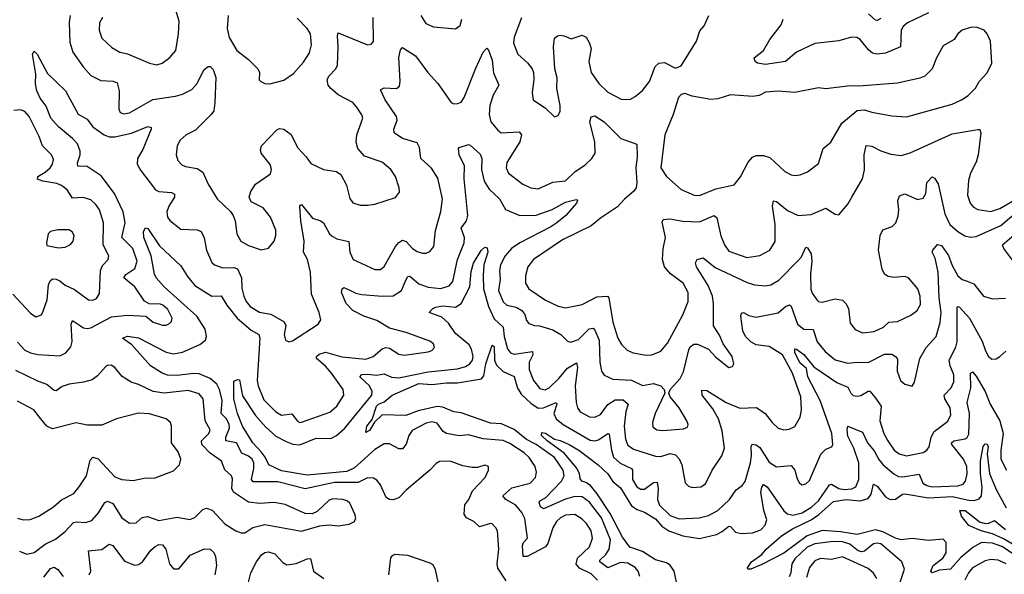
# Model space of a CAD drawing. Extents: x 1771496 to 1971148, y 471553 to 643630.
# Tile 545 of 656: x 1854067 to 1859439, y 632967 to 635992. Entities that reach past the tile are written whole.
import ezdxf

# ---------------------------------------------------------------- set-up
doc = ezdxf.new("R2010")
doc.units = 0

msp = doc.modelspace()

# ---------------------------------------------------------------- linework, layer by layer
at = {"layer": '0CON10XD'}
for points in [[(1854517.8, 636005), (1854501.2, 635975), (1854499.5, 635935), (1854515, 635891.2), (1854570.2, 635840.2), (1854613.8, 635815), (1854655.3, 635805.3), (1854774.5, 635754.5), (1854815, 635745.5), (1854844, 635755), (1854885, 635785.8), (1854918.6, 635825), (1854933.5, 635915), (1854937.5, 635985), (1854911.7, 636068.3)], [(1854342.3, 636015), (1854336.3, 635976.3), (1854339.8, 635869.8), (1854356.5, 635815), (1854412.2, 635735), (1854455, 635687.5), (1854509.8, 635659.8), (1854576.7, 635656.7), (1854598.2, 635648.2), (1854608.5, 635605), (1854607.1, 635505), (1854615, 635486.2), (1854635, 635478.6), (1854665, 635484.5), (1854793.3, 635556.7), (1854916.7, 635575), (1854955, 635586.2), (1855005, 635611.2), (1855035.7, 635644.3), (1855071.6, 635718.4), (1855095, 635736.7), (1855105, 635736.7), (1855121.4, 635721.4), (1855137.3, 635677.3), (1855131.7, 635538.3), (1855126, 635495), (1855110.9, 635475), (1855025, 635389.5), (1854975, 635364.4), (1854942.9, 635335), (1854925.7, 635305), (1854920, 635255), (1854929.2, 635225), (1854951.1, 635201.1), (1854971.3, 635191.3), (1855035, 635180.9), (1855065, 635161.4), (1855094.6, 635094.6), (1855143.8, 635015), (1855216.6, 634946.6), (1855232, 634925), (1855242.5, 634895), (1855251.4, 634825), (1855273.1, 634785), (1855315, 634760), (1855385, 634738), (1855424.1, 634745.9), (1855455.6, 634785), (1855464.3, 634815), (1855464.3, 634845), (1855434.3, 634915), (1855395, 634965.7), (1855328.8, 634998.8), (1855318, 635025), (1855327.1, 635055), (1855352.5, 635095), (1855435, 635151.2), (1855440.5, 635175), (1855433.3, 635203.3), (1855384.4, 635265), (1855380, 635285), (1855385.5, 635304.5), (1855468.7, 635391.3), (1855485, 635398.1), (1855507.5, 635395), (1855546.9, 635366.9), (1855581.9, 635295), (1855629.4, 635245), (1855655, 635207.5), (1855725, 635176), (1855795, 635164.3), (1855818, 635148), (1855849.2, 635089.2), (1855867, 635017), (1855885, 634994.2), (1855925, 634980.6), (1855965, 634980), (1856005, 634986.5), (1856117, 635023), (1856138.8, 635051.2), (1856137.1, 635075), (1856116.3, 635136.3), (1856091.4, 635175), (1856043.8, 635215), (1855947.3, 635247.3), (1855910.7, 635290.7), (1855903.1, 635325), (1855906, 635364), (1855938.9, 635455), (1855933.8, 635473.8), (1855905, 635517.1), (1855885, 635540.5), (1855805, 635582.7), (1855765, 635616.7), (1855750, 635635), (1855743.3, 635665), (1855752.9, 635685), (1855791.9, 635725), (1855800, 635745), (1855804.7, 635845), (1855800, 635905), (1855805, 635921.2), (1855963.9, 635856.1), (1855985, 635858.8), (1855996.7, 635873.3), (1855996, 636005)], [(1855203.8, 636015), (1855198.5, 635945), (1855209.5, 635895), (1855250.6, 635825), (1855315.8, 635775.8), (1855365.8, 635725), (1855375.8, 635705), (1855373.8, 635665), (1855382.5, 635655), (1855405, 635643.8), (1855432.3, 635642.3), (1855507.6, 635662.4), (1855560.5, 635699.5), (1855615, 635760), (1855648.4, 635811.6), (1855659.6, 635855), (1855653.3, 635915), (1855635.6, 635945), (1855580.9, 636000.9)], [(1856255.8, 636015), (1856282, 635972), (1856323.8, 635953.8), (1856445, 635942), (1856469.7, 635960.3), (1856478.9, 635995)], [(1856805, 636002), (1856765, 635896.2), (1856761.2, 635865), (1856783.9, 635803.9), (1856837.6, 635757.6), (1856862.2, 635725), (1856870, 635705), (1856872, 635668), (1856862.7, 635592.7), (1856868, 635555), (1856935, 635510), (1856985, 635462.5), (1857005, 635470), (1857015.9, 635494.1), (1857015.8, 635525), (1856997, 635617), (1856998.9, 635675), (1856987.1, 635725), (1856979.2, 635845), (1856985, 635891.2), (1857001.2, 635905), (1857015, 635907.5), (1857036.7, 635905), (1857075, 635888.8), (1857135, 635907.1), (1857157.6, 635897.6), (1857175.8, 635865), (1857184.2, 635835), (1857172.1, 635765), (1857185, 635704.3), (1857225.5, 635645), (1857275, 635596.9), (1857348.3, 635558.3), (1857395, 635557.8), (1857425, 635573.1), (1857465, 635605.7), (1857502.5, 635655), (1857533, 635737), (1857554.3, 635755.7), (1857585, 635759.2), (1857645, 635728), (1857675, 635741.2), (1857759.5, 635875), (1857778.3, 635931.7), (1857801.3, 635958.7), (1857826.9, 636015)], [(1859025, 636030), (1858910.6, 635975), (1858886.9, 635955), (1858876.5, 635935), (1858871.4, 635845), (1858789.5, 635810.5), (1858745, 635804.7), (1858720, 635810), (1858697.6, 635827.6), (1858652, 635885), (1858634.5, 635894.5), (1858605, 635897.8), (1858535, 635877.1), (1858405, 635862.5), (1858305.5, 635815), (1858245, 635764.6), (1858135, 635747.5), (1858091.2, 635755), (1858080, 635765), (1858073.8, 635785), (1858124.2, 635825), (1858158.5, 635885), (1858221.4, 635965), (1858231.4, 635995)], [(1858765, 635999.5), (1858745, 635988.6), (1858735, 635990), (1858697.8, 636025)], [(1857775, 635033.5), (1857865, 635070.5), (1857965, 635091.2), (1858000, 635135), (1858041.1, 635215), (1858065, 635241.9), (1858085, 635252.1), (1858125, 635252.3), (1858160, 635240), (1858242, 635165), (1858275, 635146.9), (1858295, 635141.9), (1858325, 635145.7), (1858365, 635162.9), (1858425, 635208), (1858449.8, 635290.2), (1858491.9, 635325), (1858552.6, 635427.4), (1858635, 635496.2), (1858675, 635500), (1858715, 635487.5), (1858825, 635468.6), (1858905, 635462.5), (1859155, 635531.9), (1859204.4, 635555.6), (1859242, 635578), (1859281.7, 635618.3), (1859300.6, 635655), (1859345, 635702), (1859370, 635755), (1859363.3, 635875), (1859345.6, 635915), (1859328.6, 635935), (1859285, 635951.1), (1859255, 635949.1), (1859209.4, 635935), (1859184.5, 635915), (1859165.3, 635884.7), (1859105, 635849.2), (1859068.5, 635785), (1859044.2, 635725), (1859005, 635684), (1858977.3, 635672.7), (1858855, 635645.8), (1858645, 635630), (1858597.7, 635632.3), (1858465, 635616), (1858425, 635620.8), (1858295, 635594.4), (1858205, 635601.8), (1858135, 635597.5), (1858100.9, 635579.1), (1858066, 635574), (1857945, 635583.3), (1857875, 635561.5), (1857837.9, 635557.9), (1857735, 635576), (1857695, 635590), (1857675, 635583.8), (1857661.7, 635568.3), (1857632.7, 635475), (1857586.1, 635365), (1857564.6, 635185), (1857595, 635137.5), (1857675, 635066.7), (1857746.7, 635035), (1857775, 635033.5)], [(1854055, 634234.2), (1854095, 634190.5), (1854125.9, 634175.9), (1854166, 634166), (1854285, 634159.6), (1854318.9, 634175), (1854345, 634208), (1854352.1, 634237.9), (1854347.8, 634332.2), (1854355, 634350.8), (1854415, 634311.8), (1854435, 634308.2), (1854455, 634312.5), (1854568.3, 634371.7), (1854655, 634380), (1854754.4, 634374.4), (1854795, 634343.1), (1854845, 634325.8), (1854865, 634326), (1854884.3, 634335.7), (1854894.2, 634345.8), (1854898.1, 634365), (1854875, 634412.5), (1854848, 634435), (1854835, 634440.5), (1854773.2, 634443.2), (1854747.1, 634457.1), (1854695.3, 634535), (1854634.2, 634584.2), (1854645, 634602.9), (1854695.3, 634635), (1854708.3, 634675), (1854683.6, 634745), (1854624.7, 634805), (1854641.4, 634885), (1854631.4, 634945), (1854584.7, 635045), (1854511.6, 635141.6), (1854435, 635192.1), (1854383.3, 635193.3), (1854381.8, 635211.8), (1854396.5, 635255), (1854396.4, 635275), (1854381.4, 635315), (1854355, 635343.6), (1854278.3, 635408.3), (1854236.9, 635455), (1854211.4, 635521.4), (1854179.1, 635565), (1854159.4, 635605), (1854152.2, 635642.2), (1854155.6, 635695), (1854135.7, 635804.3), (1854145, 635821.2), (1854162.9, 635805), (1854218, 635698), (1854316.7, 635605), (1854385, 635477.8), (1854435, 635450.6), (1854465, 635408.8), (1854527.5, 635365), (1854555, 635354.2), (1854586.6, 635353.4), (1854676.1, 635373.9), (1854765, 635410), (1854783.3, 635405), (1854784, 635395), (1854738.7, 635285), (1854708.5, 635235), (1854707.9, 635205), (1854725, 635171.9)], [(1854725, 635171.9), (1854806.9, 635065), (1854825.9, 635055.9), (1854895, 635050.3), (1854910.8, 635040.8), (1854910.8, 635025), (1854880, 634975), (1854869.5, 634945), (1854872.2, 634915), (1854885, 634897.1), (1854945, 634850.4), (1855035, 634845.4), (1855056.7, 634836.7), (1855073.4, 634803.4), (1855085.3, 634735.3), (1855115, 634668.8), (1855128.8, 634655), (1855175, 634638.9), (1855235, 634640.3), (1855255, 634632.7), (1855276, 634585), (1855278, 634528), (1855289.6, 634485), (1855303.1, 634455), (1855325, 634427.5), (1855375, 634397.5), (1855436.1, 634386.1), (1855509.4, 634345), (1855518.5, 634325), (1855509.4, 634275), (1855516.2, 634245), (1855535, 634235.7), (1855555, 634240), (1855695, 634332.5), (1855710, 634355), (1855701.4, 634395), (1855658.8, 634495), (1855652.9, 634615), (1855636.6, 634685), (1855615.4, 634725), (1855619.3, 634785), (1855600.3, 634895), (1855594.4, 634975), (1855598.8, 634981.2), (1855605, 634983.8), (1855665, 634909.5), (1855710, 634895), (1855725, 634884.3), (1855756.9, 634825), (1855770.8, 634810.8), (1855797.6, 634797.6), (1855863, 634783), (1855867.1, 634725), (1855885.8, 634685), (1856005, 634629.4), (1856035, 634630.6), (1856054.6, 634645.4), (1856117.1, 634755), (1856135, 634776.7), (1856155, 634789.1), (1856175, 634782.7), (1856209.5, 634745), (1856235, 634728.5), (1856265, 634718.6), (1856285, 634719.2), (1856305, 634728), (1856325.7, 634755), (1856335, 634842.5), (1856365, 634946.7), (1856372.7, 635015), (1856347.6, 635127.6), (1856312.7, 635182.7), (1856255.5, 635235), (1856248.6, 635295), (1856235, 635320.8), (1856155, 635343.5), (1856109.2, 635375), (1856107.8, 635395), (1856125.4, 635445), (1856122.9, 635465), (1856060.5, 635555), (1856035, 635610), (1856055, 635620.8), (1856122.5, 635617.5), (1856139.3, 635630.7), (1856142.9, 635657.1), (1856134.6, 635785.4), (1856145, 635827.5), (1856155, 635840), (1856225.8, 635795), (1856293.6, 635705), (1856348.6, 635645), (1856421.2, 635541.2), (1856435, 635533.6), (1856456.7, 635535), (1856475, 635542.5), (1856492.5, 635567.5), (1856555, 635727.1), (1856595.5, 635814.5), (1856615, 635836.7), (1856625, 635826.7), (1856645, 635770.8), (1856652.3, 635702.3), (1856681.4, 635635), (1856649.6, 635580.4), (1856632.2, 635525), (1856628.8, 635475), (1856637.7, 635435), (1856675, 635389.4), (1856694, 635375), (1856791.3, 635381.3), (1856804.5, 635365), (1856795, 635325.7), (1856725, 635213.3), (1856720.5, 635185), (1856734.3, 635155), (1856812, 635095), (1856855, 635075.6), (1856895, 635070.6), (1856975, 635106.2), (1857045, 635112.9), (1857098.1, 635165), (1857149.3, 635199.3), (1857188.5, 635235), (1857206.7, 635265), (1857204.7, 635325), (1857177.8, 635435), (1857185, 635463.3), (1857205, 635468), (1857255, 635435.6), (1857347.1, 635345), (1857434.2, 635314.2), (1857436.3, 635245), (1857428.2, 635185), (1857434.4, 635105), (1857429.2, 635075), (1857416, 635055), (1857366.2, 635013.8), (1857328.1, 634971.9), (1857235, 634910), (1857185, 634867.7), (1857028.3, 634791.7), (1856870, 634685), (1856839.6, 634645), (1856825.4, 634595), (1856826.5, 634555), (1856844.1, 634524.1), (1856935, 634462.9), (1857005, 634430), (1857045, 634420.9), (1857135, 634438.8), (1857215, 634481.1), (1857274.5, 634484.5), (1857281.1, 634475), (1857302.4, 634342.4), (1857330, 634255), (1857350.4, 634220.4), (1857380.4, 634190.4), (1857413.8, 634175), (1857485, 634162.2), (1857516.2, 634163.8), (1857565.3, 634184.7), (1857601.3, 634228.7), (1857685, 634382.5), (1857714.6, 634455), (1857713.3, 634505), (1857685.6, 634555), (1857617, 634607), (1857584.6, 634645), (1857573.5, 634685), (1857576.7, 634743.3), (1857589.6, 634805), (1857572, 634888), (1857577.5, 634902.5), (1857612.9, 634907.1), (1857685, 634892.9), (1857775, 634889.3), (1857855, 634923.5), (1857870.9, 634910.9), (1857892.6, 634812.6), (1857911.5, 634765), (1857935, 634730.4), (1858034.5, 634695.5), (1858105, 634705.5), (1858158.6, 634735), (1858187.6, 634782.4), (1858189.1, 634875), (1858173.9, 634976.1), (1858180, 635005), (1858195, 635000.6), (1858255, 634952), (1858314.7, 634924.7), (1858385, 634930), (1858465, 634964.4), (1858515, 634932), (1858535, 634928.8), (1858585, 634986.2), (1858607.5, 635025), (1858665.5, 635125), (1858676.1, 635173.9), (1858673.1, 635255), (1858684.6, 635305.4), (1858715, 635302.8), (1858765, 635276.2), (1858818.8, 635258.8), (1858875, 635252.5), (1858925, 635266.4), (1859155, 635369.4), (1859295, 635394.2), (1859305, 635393.3), (1859310.8, 635375), (1859296.7, 635255), (1859285.5, 635215), (1859253.9, 635155), (1859243.2, 635115), (1859238.2, 635035), (1859251.5, 634991.5), (1859270.6, 634970.6), (1859295, 634957.1), (1859365, 634947.1), (1859415, 634962.4), (1859505, 635014.8)], [(1854028.5, 634495), (1854125, 634390.8), (1854155, 634371.2), (1854185, 634383.3), (1854195, 634402.5), (1854216.8, 634465), (1854223.8, 634546.2), (1854232.5, 634567.5), (1854245, 634578.8), (1854265, 634577.7), (1854285, 634567.7), (1854315, 634544), (1854365, 634521.2), (1854441.2, 634465), (1854465, 634462.2), (1854485, 634471.4), (1854501.3, 634498.7), (1854507.3, 634625), (1854519.2, 634650.8), (1854548.9, 634685), (1854552.2, 634705), (1854521.4, 634765), (1854523.4, 634885), (1854501.5, 634955), (1854482.9, 634985), (1854455, 635010), (1854412.1, 635022.1), (1854355, 635019.5), (1854325, 635064.5), (1854295, 635087.5), (1854268.8, 635098.8), (1854192.2, 635112.2), (1854163.1, 635123.1), (1854165, 635136.5), (1854205, 635160), (1854232.1, 635185), (1854245.5, 635205), (1854250.3, 635230.3), (1854240, 635255), (1854190.5, 635305), (1854173.8, 635355), (1854118.2, 635465), (1854095, 635492.5), (1854071.5, 635501.5), (1854035, 635497.5)], [(1856721.3, 632931.3), (1856675, 633000), (1856670.8, 633025), (1856680, 633105), (1856672.9, 633205), (1856665, 633221.2), (1856645, 633242), (1856635, 633244.2), (1856575, 633225.6), (1856543.8, 633255), (1856505, 633275.5), (1856491.3, 633295), (1856494.5, 633345.5), (1856516.4, 633375), (1856537.5, 633422.5), (1856605.6, 633495), (1856623.8, 633535), (1856625, 633556.2), (1856605, 633562), (1856565, 633550.6), (1856535, 633550.5), (1856485, 633559.6), (1856415, 633584.7), (1856357, 633583), (1856338, 633572), (1856304.3, 633535), (1856174.4, 633425.6), (1856135.2, 633384.8), (1856105, 633373.1), (1856085, 633374.5), (1856066.9, 633386.9), (1856035, 633455.7), (1856015, 633481.4), (1855997.7, 633492.3), (1855965, 633494.4), (1855912.8, 633467.2), (1855785, 633468.4), (1855625, 633434.4), (1855475, 633471), (1855340.9, 633470.9), (1855331.4, 633485), (1855344, 633545), (1855343.9, 633575), (1855335.7, 633595), (1855315, 633612.4), (1855278, 633628), (1855249.5, 633685), (1855190.9, 633695), (1855191.2, 633715), (1855211.1, 633765), (1855210.4, 633785), (1855195, 633814.7), (1855166.1, 633845), (1855171.2, 633915), (1855157.6, 633975), (1855141.7, 634005), (1855105, 634035.9), (1855045, 634061.3), (1855015, 634063), (1854925, 634051.6), (1854873.9, 634053.9), (1854843.7, 634063.7), (1854780.8, 634105), (1854678.6, 634218.6), (1854626.7, 634255), (1854655, 634266.4), (1854715, 634256.6), (1854865, 634178.1), (1854905, 634169), (1854955, 634179.5), (1855049.6, 634220.4), (1855081.2, 634245), (1855086.4, 634265), (1855078.3, 634305), (1855032.4, 634375), (1854855.7, 634535), (1854810.4, 634585), (1854801.8, 634605), (1854784.2, 634705), (1854744.2, 634805), (1854742.9, 634837.1), (1854752.3, 634857.7), (1854765, 634854), (1854829.2, 634759.2), (1854945, 634650.6), (1854982.1, 634592.1), (1855022.8, 634542.8), (1855115, 634485.3), (1855166.5, 634486.5), (1855196.9, 634435), (1855253.3, 634365), (1855329.3, 634299.3), (1855371.1, 634275), (1855376, 634256), (1855362.6, 634025), (1855366.9, 633995), (1855398.8, 633918.8), (1855465, 633853.5), (1855495, 633835.4), (1855551.7, 633841.7), (1855582.2, 633802.2), (1855595, 633795.6), (1855605, 633797.8), (1855758.3, 633851.7), (1855797.3, 633885), (1855835.4, 633944.6), (1855831.1, 633975), (1855768.3, 634065), (1855735, 634103.5), (1855686.5, 634145), (1855685.6, 634155), (1855701.2, 634168.8), (1855735, 634179.3), (1855825, 634153.5), (1855955, 634140), (1855995, 634154.7), (1856045, 634196.4), (1856065, 634204.5), (1856085, 634200), (1856135, 634168.9), (1856165, 634162.7), (1856295, 634180), (1856315, 634187.5), (1856330, 634205), (1856324, 634225), (1856305, 634238.6), (1856175, 634285.4), (1856085, 634310), (1856015, 634351.8), (1855945, 634375.8), (1855885, 634406.8), (1855847.9, 634445), (1855822.2, 634505), (1855825.7, 634524.3), (1855835, 634532), (1855867.6, 634517.6), (1855900.6, 634500.6), (1855933.3, 634493.3), (1856043.8, 634483.8), (1856105, 634486.5), (1856149.1, 634515), (1856175, 634575.6), (1856185, 634591.1), (1856195, 634593.8), (1856245, 634552), (1856295, 634533.4), (1856365, 634526.6), (1856409.2, 634540.8), (1856429.2, 634565), (1856455.3, 634685), (1856491.8, 634775), (1856493.8, 634805), (1856475.5, 634855), (1856503.8, 634895), (1856511.6, 634925), (1856491.6, 635125), (1856493.9, 635195), (1856464.4, 635255), (1856460.8, 635289.2), (1856465, 635296), (1856515, 635311.2), (1856525, 635308.8), (1856579.1, 635259.1), (1856587.7, 635235), (1856585.7, 635175), (1856601.1, 635111.1), (1856627.3, 635067.3), (1856684.6, 635015), (1856717.4, 634957.4), (1856795, 634924.7), (1856885, 634926.5), (1856972.3, 634957.7), (1857045, 634997.2), (1857095, 635010.6), (1857105, 635011.2), (1857110, 635005), (1857105, 634992), (1857045.5, 634925), (1856996.5, 634883.5), (1856965, 634862), (1856794.6, 634775), (1856750, 634745), (1856714.8, 634705.2), (1856689.4, 634655), (1856684.7, 634625), (1856688.9, 634575), (1856679.6, 634515), (1856704.2, 634454.2), (1856725.2, 634435.2), (1856775, 634423.8), (1856806.6, 634406.6), (1856822.5, 634385), (1856831.8, 634351.8), (1856845, 634335.8), (1856874.6, 634324.6), (1856902.3, 634322.3), (1856975, 634300.4), (1857019.4, 634275), (1857055, 634239.5), (1857073.8, 634233.8), (1857115, 634247.5), (1857173.3, 634306.7), (1857195, 634309.1), (1857205, 634298.6), (1857228.3, 634245), (1857232, 634125), (1857241.5, 634075), (1857255, 634054.3), (1857302.4, 634032.4), (1857405, 634026.8), (1857465, 633997.2), (1857525, 634008.2), (1857564.6, 633994.6), (1857582.5, 633975), (1857586.7, 633955), (1857534.5, 633845), (1857519.4, 633795), (1857521.7, 633771.7), (1857543.3, 633755), (1857575, 633751.8), (1857688.6, 633761.4), (1857710.7, 633769.3), (1857713.8, 633785), (1857705.8, 633805), (1857665, 633876), (1857615.8, 633935), (1857608.8, 633955), (1857615.7, 633975), (1857669.2, 634035), (1857689, 634071), (1857717.9, 634192.1), (1857725, 634208.6), (1857745, 634223.1), (1857765, 634223.1), (1857825, 634195.8), (1857865, 634152), (1857935, 634096.2), (1857955, 634100), (1857963.8, 634115), (1857954, 634155), (1857903.8, 634223.8), (1857885, 634271.2), (1857852.3, 634322.3), (1857852.4, 634445), (1857846.2, 634485), (1857822.4, 634542.4), (1857759.6, 634645), (1857753.6, 634666.4), (1857762, 634685), (1857795, 634692.9), (1857861.4, 634641.4), (1858035, 634558.2), (1858075, 634546.8), (1858135, 634541.1), (1858165, 634547.1), (1858207.6, 634572.4), (1858317, 634683)], [(1858317, 634683), (1858331.3, 634698.7), (1858355, 634752), (1858365, 634747.5), (1858384.2, 634715.8), (1858389.3, 634675), (1858381.8, 634605), (1858383.3, 634523.3), (1858390.2, 634500.2), (1858415, 634464.2), (1858425.5, 634455.5), (1858445, 634451.8), (1858515, 634470.4), (1858555, 634462.5), (1858573.3, 634445), (1858587.9, 634417.9), (1858597.9, 634337.9), (1858625, 634302), (1858665, 634283.5), (1858729.1, 634290.9), (1858780, 634315), (1858807.9, 634342.1), (1858855, 634346.7), (1858929.2, 634380.8), (1858963.4, 634406.6), (1858980.8, 634439.2), (1858980.4, 634485), (1858967.5, 634525), (1858915, 634584.4), (1858895, 634592.5), (1858835, 634586.9), (1858805, 634591.5), (1858785.7, 634605), (1858771.6, 634631.6), (1858752.1, 634735), (1858761.1, 634815), (1858775, 634846), (1858826.7, 634865), (1858846, 634885), (1858859.1, 634920.9), (1858863.1, 634955), (1858858.5, 635005), (1858867.5, 635032.5), (1858895, 635043.1), (1858965, 635012.5), (1858995, 635018.1), (1859010.9, 635045), (1859015.4, 635104.6), (1859045, 635135.8), (1859058.3, 635128.3), (1859076.9, 635096.9), (1859113.4, 634933.4), (1859141.2, 634875), (1859185, 634836.4), (1859224, 634814), (1859255, 634805.6), (1859285, 634810), (1859420.3, 634869.7), (1859505, 634943.3)], [(1854277.7, 634747.7), (1854315, 634752), (1854344.1, 634765.9), (1854358, 634785), (1854364, 634815), (1854353.3, 634835), (1854334.2, 634845.8), (1854275, 634846), (1854235, 634836.7), (1854222.5, 634825), (1854212.5, 634775), (1854215, 634760), (1854277.7, 634747.7)], [(1859485, 634678.6), (1859436.1, 634745), (1859429.6, 634765), (1859491.9, 634818.1)], [(1857218.6, 632935), (1857185, 632970), (1857121.2, 633001.2), (1857103.4, 633023.4), (1857110.8, 633055), (1857175, 633116.5), (1857191.1, 633165), (1857184.7, 633205), (1857159.7, 633245), (1857135, 633268.7), (1857095, 633292.7), (1857045, 633289.3), (1857016.4, 633275), (1856994.8, 633255.2), (1856975, 633220), (1856948.2, 633135), (1856935, 633117.5), (1856835, 633064.5), (1856813.1, 633065), (1856810, 633125), (1856815, 633140.8), (1856836.7, 633165), (1856822.4, 633272.4), (1856805.4, 633305), (1856774.2, 633344.2), (1856719.2, 633375), (1856702, 633395), (1856751.7, 633438.3), (1856852.5, 633465), (1856881.1, 633495), (1856886.9, 633525), (1856878.5, 633555), (1856845.4, 633605), (1856819, 633629), (1856741.1, 633681.1), (1856705, 633696.8), (1856595, 633706.2), (1856515, 633728.2), (1856465, 633722.9), (1856395, 633734.7), (1856376.5, 633746.5), (1856345, 633791.5), (1856315, 633798.7), (1856285, 633792.4), (1856207.6, 633752.4), (1856188.9, 633725), (1856175, 633677.5), (1856155, 633651.4), (1856135, 633651.1), (1856085, 633678.5), (1856055, 633679.6), (1856005, 633648.7), (1855892.5, 633547.5), (1855852.1, 633527.9), (1855635, 633507.2), (1855495, 633531.3), (1855425.2, 633565.2), (1855406.8, 633606.8), (1855384.5, 633634.5), (1855338.3, 633685), (1855283, 633775), (1855255, 633844.4), (1855235.6, 633925), (1855235, 634020), (1855255, 634030), (1855265, 634027.5), (1855281.6, 633941.6), (1855353, 633833), (1855409.1, 633769.1), (1855465, 633721.1), (1855521, 633691), (1855557.1, 633677.1), (1855595, 633673.4), (1855685, 633710), (1855765, 633707.7), (1855795, 633724.6), (1855841.3, 633765), (1855987.4, 633945), (1855988.8, 633965), (1855975.3, 633995), (1855921.8, 634045), (1855932.8, 634057.2), (1855965, 634058.3), (1856015, 634054.3), (1856055, 634061.4), (1856095, 634043.2), (1856135, 634039.8), (1856295, 634071.7), (1856455, 634088.9), (1856498.7, 634101.3), (1856522.2, 634115), (1856536.8, 634135), (1856540.7, 634155), (1856532.5, 634195), (1856518.5, 634218.5), (1856445, 634280.7), (1856407, 634337), (1856369.7, 634369.7), (1856301.2, 634395), (1856318.1, 634415), (1856335, 634423.9), (1856375, 634432.2), (1856445, 634424.2), (1856474.7, 634445), (1856521.7, 634535), (1856530.7, 634619.3), (1856542.8, 634665), (1856585, 634734), (1856605, 634752), (1856617.9, 634747.9), (1856620.6, 634725), (1856598.4, 634655), (1856594.8, 634595.2), (1856597.1, 634525), (1856625, 634427.8), (1856655, 634361.1), (1856705.3, 634315), (1856710, 634265), (1856727.4, 634197.4), (1856745, 634175.4), (1856765, 634168), (1856865, 634182), (1856866, 634165), (1856845.8, 634124.2), (1856845.9, 634085), (1856870.4, 634025), (1856905, 633980.6), (1856933.6, 633973.6), (1856955, 633983.8), (1857008.2, 634035), (1857055, 634091.8), (1857105, 634120.8), (1857110, 634095), (1857097.5, 633995), (1857101.8, 633905), (1857109.5, 633875), (1857125, 633853.5), (1857175, 633825.6), (1857205, 633824.4), (1857235, 633838.6), (1857276, 633894), (1857315, 633918.1), (1857359.4, 633919.4), (1857385.6, 633895), (1857373.2, 633855), (1857364.2, 633775), (1857371.4, 633705), (1857385, 633672.1), (1857415, 633649.5), (1857535, 633611.1), (1857565, 633610), (1857615, 633626.7), (1857645, 633619.2), (1857665, 633597.8), (1857679.7, 633565), (1857696.9, 633466.9), (1857715, 633447.5), (1857735, 633440.6), (1857782.5, 633445), (1857808.6, 633461.4), (1857844.5, 633535), (1857897.2, 633612.8), (1857911.5, 633655), (1857899.8, 633749.8), (1857879.5, 633815), (1857849, 633869), (1857790, 633945), (1857789.2, 633970.8), (1857815, 633969.1), (1857921.1, 633905), (1857995, 633873.8), (1858086.6, 633876.6), (1858134.4, 633845), (1858171.9, 633795), (1858205, 633764.3), (1858235, 633755.6), (1858265, 633759.2), (1858295, 633774), (1858324.5, 633825), (1858332.5, 633865), (1858328.7, 633935), (1858282.2, 634065), (1858228.3, 634165), (1858155, 634210), (1858085, 634218.2), (1858055, 634236.2), (1858026.5, 634265), (1858012, 634295), (1858001.1, 634375), (1858005, 634392), (1858015, 634394.4), (1858045, 634378.5), (1858085, 634370.6), (1858205, 634392.8), (1858245, 634428.9), (1858267.2, 634437.2), (1858275, 634430), (1858310.9, 634330.9), (1858345, 634304.6), (1858395, 634301.9), (1858417.5, 634235), (1858461.7, 634181.7), (1858515, 634137.3), (1858585, 634118.4), (1858635, 634124.6), (1858695, 634122.1), (1858785, 634168), (1858825, 634168.9), (1858845.4, 634155.4), (1858855, 634140), (1858854.6, 634074.6), (1858872.9, 634025), (1858895, 634004.4), (1858935, 633994), (1858948.1, 634015), (1858977.1, 634145), (1859012.3, 634205), (1859066.2, 634263.8), (1859088.8, 634341.2), (1859093.2, 634395), (1859083.3, 634475), (1859078.3, 634615), (1859061.7, 634691.7), (1859045.8, 634725), (1859048, 634735), (1859074.1, 634765.9), (1859095, 634760), (1859135, 634706.7), (1859155, 634650.8), (1859185, 634595.7), (1859209.2, 634575), (1859236, 634566), (1859272.4, 634552.4), (1859325, 634484.4), (1859375, 634469.4), (1859445, 634472.7)], [(1857450, 632955), (1857440.3, 632985), (1857424.4, 633004.4), (1857385, 633028.4), (1857345, 633031.7), (1857275, 633001.8), (1857231.2, 633035), (1857231.2, 633045), (1857264.2, 633075), (1857282.7, 633105), (1857290, 633155), (1857241.6, 633275), (1857175, 633360.6), (1857135, 633389.3), (1857095, 633391.5), (1857045, 633377.2), (1856925, 633325.3), (1856908.2, 633335), (1856900.9, 633359.1), (1856905, 633367.9), (1856934.9, 633385.1), (1857022.8, 633475), (1857037.2, 633505), (1857032.6, 633535), (1856983.7, 633605), (1856885, 633674.5), (1856832.2, 633702.2), (1856765, 633756.9), (1856695, 633788), (1856635, 633792.6), (1856475, 633848.4), (1856435, 633853.3), (1856375, 633879.1), (1856345, 633881.8), (1856241.3, 633858.7), (1856174, 633834), (1856045, 633837.1), (1856002, 633798), (1855975, 633750.8), (1855955, 633740), (1855961.1, 633775), (1855988.8, 633811.2), (1856014.1, 633885), (1856025, 633896.1), (1856055, 633908.8), (1856098, 633945), (1856245, 634007.6), (1856315, 634003.2), (1856395, 634012.2), (1856455, 634011.2), (1856586.1, 634033.9), (1856599.5, 634050.5), (1856609.9, 634115), (1856645, 634218), (1856655, 634210), (1856658, 634135), (1856667.5, 634107.5), (1856705, 634072.8), (1856765, 634047.1), (1856783.4, 633983.4), (1856805, 633948.9), (1856855, 633901.6), (1856895, 633874.1), (1856925, 633876.2), (1856994.4, 633904.4), (1856997.3, 633895), (1856981.6, 633845), (1856994.1, 633815), (1857031.3, 633785), (1857179.2, 633699.2), (1857205, 633695.3), (1857225, 633700), (1857275, 633736.2), (1857282.4, 633732.4), (1857295, 633643.8), (1857306.5, 633606.5), (1857343.1, 633573.1), (1857404.8, 633544.8), (1857410.6, 633535), (1857410, 633485), (1857433.9, 633445), (1857455, 633431.8), (1857475, 633432), (1857525, 633467.5), (1857545, 633469.5), (1857550, 633435), (1857545.7, 633375.7), (1857557.2, 633345), (1857615, 633288.2), (1857665, 633270.8), (1857774.6, 633275.4), (1857825, 633288.8), (1857875, 633315.4), (1857939.3, 633375), (1857975, 633427.5), (1858008.9, 633451.1), (1858025, 633474), (1858054.7, 633574.7), (1858060, 633615), (1858056.7, 633665), (1858063.1, 633676.9), (1858085, 633673.4), (1858105, 633659.4), (1858155, 633578.8), (1858195, 633553.9), (1858275, 633560.4), (1858295.6, 633535), (1858307.7, 633487.7), (1858321.2, 633465), (1858335, 633456), (1858355, 633460), (1858375, 633478.8), (1858438, 633622), (1858465, 633650.5), (1858497.2, 633662.8), (1858503.1, 633675), (1858497.1, 633735), (1858434.8, 633915), (1858367.4, 634045), (1858359.5, 634089.5), (1858325, 634118.8), (1858296.4, 634175), (1858295, 634196.7), (1858305, 634195.7), (1858345, 634166.5), (1858399.2, 634099.2), (1858525, 634013.5), (1858585, 633987.8), (1858600.9, 633955), (1858613.5, 633943.5), (1858635, 633938.5), (1858655, 633942.1), (1858695, 633965.4), (1858705, 633965.4), (1858732.9, 633932.9), (1858767.3, 633885), (1858759.6, 633805), (1858782.1, 633735), (1858802.4, 633695), (1858838.5, 633645), (1858865, 633624.7), (1858905, 633614.1), (1858995, 633631.5), (1859015.3, 633644.7), (1859027.9, 633662.1), (1859040, 633715), (1859055, 633746.4), (1859128.6, 633801.4), (1859147.2, 633835), (1859142.9, 633875), (1859114.7, 633925), (1859111.1, 633945), (1859148.5, 633985), (1859162.4, 634017.6), (1859164, 634055), (1859143.1, 634105), (1859138.5, 634135), (1859173.3, 634206.8), (1859180.5, 634235), (1859181.1, 634425), (1859185, 634428.9), (1859195, 634424.4), (1859249.2, 634365), (1859318.2, 634238.2), (1859336.7, 634186.7), (1859352.5, 634155), (1859371.3, 634141.3), (1859395, 634143.1), (1859415, 634155.6), (1859447.8, 634185)], [(1854065, 633092.7), (1854105, 633077.8), (1854145, 633086.1), (1854205, 633131.3), (1854261.7, 633158.3), (1854315, 633200), (1854360.5, 633249.5), (1854376.2, 633253.8), (1854425, 633249.2), (1854459.5, 633260.5), (1854496.7, 633303.3), (1854531.6, 633358.4), (1854545, 633366.7), (1854575, 633354.4), (1854623.8, 633275), (1854665, 633247.1), (1854702.7, 633247.3), (1854735, 633277.8), (1854763.1, 633283.1), (1854825, 633260.8), (1854925, 633279.2), (1854995, 633267.1), (1855022.2, 633277.8), (1855065, 633320.6), (1855085, 633327.8), (1855116.5, 633316.5), (1855185, 633241.9), (1855245, 633204.4), (1855275, 633194.4), (1855295, 633194.2), (1855338, 633222), (1855405, 633238.5), (1855605, 633201.8), (1855705, 633231.4), (1855755, 633237.1), (1855805, 633232.5), (1855865, 633240), (1855893.8, 633255), (1855900, 633275), (1855895.8, 633295.8), (1855868, 633355), (1855855, 633366.9), (1855830, 633375), (1855775, 633378.2), (1855755, 633371.4), (1855690.3, 633309.7), (1855662.4, 633297.6), (1855625, 633298.5), (1855557.9, 633327.9), (1855515, 633348.1), (1855455, 633358.6), (1855375, 633353.5), (1855315, 633360.9), (1855232.5, 633415), (1855223.2, 633435), (1855227.9, 633487.9), (1855222.9, 633505), (1855186.4, 633536.4), (1855168.5, 633585), (1855105, 633628.2), (1855060.5, 633675), (1855059.2, 633695), (1855098.2, 633735), (1855106.2, 633755), (1855079.2, 633805), (1855067.1, 633925), (1855045, 633951.5), (1854985, 633969.3), (1854855, 633955.3), (1854795.2, 633965.2), (1854715, 634003.2), (1854674.8, 634014.8), (1854626.5, 634046.5), (1854585, 634095.8), (1854565, 634107.5), (1854545, 634106), (1854535, 634098.8), (1854490.9, 634049.1), (1854462.8, 634027.2), (1854414.5, 634014.5), (1854336.3, 634003.7), (1854299.1, 633990.9), (1854265, 633968.5), (1854255, 633970), (1854215, 634003.2), (1854165, 634020.8), (1854045, 634078.2)], [(1857650, 632925), (1857637.1, 632985), (1857616.3, 633016.3), (1857595, 633030.6), (1857535, 633045.4), (1857465, 633092.5), (1857395.6, 633115), (1857355, 633170.4), (1857288.2, 633298.2), (1857216.7, 633406.7), (1857181, 633451), (1857155, 633468.9), (1857133.8, 633475), (1857125, 633490), (1857121.4, 633515), (1857105.5, 633545.5), (1857037.9, 633627.9), (1856943.8, 633695), (1856914.4, 633725), (1856915, 633740), (1856935, 633736.7), (1856985, 633704.2), (1857015, 633698), (1857065, 633676.2), (1857116.4, 633645), (1857223.1, 633565), (1857275, 633515.4), (1857303.2, 633473.2), (1857345, 633438.2), (1857405, 633340.5), (1857435, 633320.3), (1857475, 633307.1), (1857535, 633269), (1857570.6, 633230.6), (1857608.6, 633205), (1857685, 633177.7), (1857775, 633162.1), (1857868.2, 633185), (1857899.1, 633200.9), (1857935, 633230.5), (1857945, 633227.5), (1857972.7, 633197.3), (1858005, 633189.4), (1858065, 633192.8), (1858110.8, 633209.2), (1858134.7, 633235), (1858142.8, 633265), (1858126, 633315), (1858110, 633415), (1858115, 633442), (1858125, 633456.7), (1858145, 633444.5), (1858235, 633312.8), (1858255, 633297.2), (1858285, 633290.8), (1858335, 633303.2), (1858389.2, 633335), (1858425, 633368.4), (1858485, 633455.6), (1858495, 633459.1), (1858535, 633436.2), (1858565, 633429.2), (1858606.8, 633433.2), (1858629.2, 633445), (1858645.5, 633485), (1858644.1, 633575), (1858618.5, 633655), (1858585, 633721.4), (1858580.4, 633755), (1858585, 633776), (1858665, 633742.9), (1858692.8, 633685), (1858729.2, 633640.8), (1858753.8, 633593.9), (1858776.5, 633566.5), (1858835, 633516.2), (1858861.4, 633501.4), (1858885, 633498.2), (1858973.4, 633513.4), (1858994.6, 633465), (1859015, 633452.1), (1859044.4, 633444.4), (1859185, 633450.3), (1859215, 633458.1), (1859226.5, 633475), (1859235.3, 633514.7), (1859233.4, 633555), (1859216.8, 633595), (1859153.1, 633675), (1859150.9, 633685), (1859164, 633695), (1859224.3, 633705.7), (1859236, 633714), (1859245, 633732), (1859247.9, 633845), (1859235.3, 633905), (1859256.3, 633983.7), (1859254.8, 634065.2), (1859265, 634071.9), (1859285, 634048.8), (1859334.9, 633964.9), (1859361.7, 633895), (1859413.3, 633805), (1859432.8, 633735), (1859419, 633645), (1859418.8, 633595), (1859451.3, 633535)], [(1854055, 633273.8), (1854085, 633264.5), (1854124.6, 633265.4), (1854172, 633285), (1854251.9, 633335), (1854295, 633373.8), (1854361.4, 633408.6), (1854391.1, 633445), (1854430.4, 633505), (1854450.5, 633589.5), (1854465, 633606.9), (1854495, 633597.5), (1854585, 633499.5), (1854623.9, 633483.9), (1854685, 633479.5), (1854745, 633491.1), (1854806.4, 633493.6), (1854905, 633531.2), (1854938, 633565), (1854946, 633595), (1854931.4, 633635), (1854895.5, 633685), (1854895.7, 633775), (1854889.2, 633795), (1854865, 633815.6), (1854775, 633841.8), (1854715, 633847.1), (1854594.7, 633815.3), (1854515, 633780.6), (1854435, 633780), (1854375, 633792.9), (1854245, 633761.2), (1854215.6, 633775), (1854182.9, 633815), (1854143.8, 633863.8), (1854055, 633911.9)], [(1859495, 633073.2), (1859425, 633119.5), (1859375, 633136.5), (1859315, 633140.6), (1859266.9, 633113.1), (1859201.3, 633058.7), (1859145, 632994.6), (1859085, 632989.5), (1859045, 632976.2), (1859038, 632985), (1859051.2, 633015), (1859103.1, 633055), (1859120.8, 633085), (1859120.8, 633140.9), (1859105, 633158.1), (1859025, 633151.6), (1858935, 633163.1), (1858875, 633155.2), (1858845, 633163.8), (1858775, 633199.3), (1858735, 633209.2), (1858635, 633183.9), (1858545, 633199), (1858445, 633206.7), (1858362.1, 633177.9), (1858235, 633083.5), (1858115, 633020.6), (1858055, 632995.8), (1858040, 632995), (1858037, 633003), (1858058.8, 633035), (1858116, 633075), (1858138.8, 633105), (1858222.7, 633177.3), (1858283.6, 633215), (1858385.4, 633264.6), (1858427.2, 633292.8), (1858507.2, 633365), (1858575, 633375.5), (1858652, 633368), (1858695, 633380.8), (1858712.2, 633405), (1858725, 633459.2), (1858745, 633448.8), (1858790.2, 633390.2), (1858816.1, 633376.1), (1858845, 633377.8), (1858883.3, 633405), (1858895, 633406.8), (1859025, 633384.6), (1859155, 633391.7), (1859245, 633371), (1859275, 633370), (1859301.5, 633378.5), (1859313.9, 633396.1), (1859317.3, 633442.7), (1859308.9, 633515), (1859307.9, 633585), (1859323.9, 633665), (1859335, 633679.4), (1859345, 633677.8), (1859351.1, 633665), (1859344.5, 633625), (1859357.1, 633517.1), (1859395, 633430), (1859449, 633329)], [(1859602.1, 633062.1), (1859435, 633160.9), (1859375, 633188.7), (1859312.5, 633205), (1859245, 633232.7), (1859205.6, 633285), (1859196.7, 633315), (1859225.8, 633315), (1859273.6, 633276.4), (1859302.8, 633252.8), (1859335, 633243.9), (1859355, 633245.8), (1859385, 633261.2), (1859445, 633211.4)], [(1858870, 632925), (1858894.5, 632995), (1858879.4, 633035), (1858765, 633133.8), (1858745, 633137.4), (1858725, 633132.9), (1858676, 633094), (1858661, 633089), (1858641.2, 633095), (1858595, 633132.1), (1858555, 633144.2), (1858505, 633145.8), (1858405, 633134.1), (1858362.6, 633115), (1858295, 633052.5), (1858279.6, 633025), (1858274.7, 632975), (1858265, 632954.3)], [(1854445.7, 632964.3), (1854455.4, 632985), (1854442.5, 633095), (1854515, 633102.3), (1854555, 633131.4), (1854575, 633124.2), (1854639.2, 633039.2), (1854695, 633016.4), (1854715, 633020.9), (1854736.4, 633035), (1854781.9, 633098.1), (1854805, 633119.5), (1854825, 633129.5), (1854845, 633127.8), (1854864.1, 633104.1), (1854884.7, 633024.7), (1854905, 632998), (1854935, 632997.1), (1854997.6, 633072.4), (1855075, 633107.1), (1855105, 633103.6), (1855126.4, 633086.4), (1855135.5, 633065), (1855140.8, 633015), (1855131.1, 632965)], [(1855314.2, 632925), (1855327.5, 632975), (1855359.2, 633035), (1855386.8, 633073.2), (1855405, 633087.1), (1855425, 633089.6), (1855458.8, 633078.8), (1855501.5, 633031.5), (1855525, 633018.8), (1855575, 633026.2), (1855635, 633052.5), (1855653, 633053), (1855670.4, 632985), (1855725.6, 632945)], [(1856080.8, 632965), (1856092.1, 633057.9), (1856099.8, 633070.2), (1856115, 633077.5), (1856182.2, 633072.2), (1856305, 633030), (1856320, 633020), (1856334.1, 632994.1), (1856347.9, 632925)], [(1858742.3, 632945), (1858724.3, 632974.3), (1858695, 632999.1), (1858555, 633062.9), (1858495, 633048.4), (1858435, 633052.7), (1858405, 633040.4), (1858375, 633004.3), (1858359.5, 632950.5)], [(1859449.6, 633025), (1859405, 633044.2), (1859365, 633047.8), (1859335, 633041.1), (1859265, 633002.1), (1859243.4, 632975), (1859223.6, 632935)], [(1854198.2, 632951.8), (1854235, 632998.2), (1854254.6, 633005.4), (1854274.3, 632994.3), (1854303.8, 632955)]]:
    msp.add_lwpolyline(points, dxfattribs=at)

doc.saveas('drawing.dxf')
